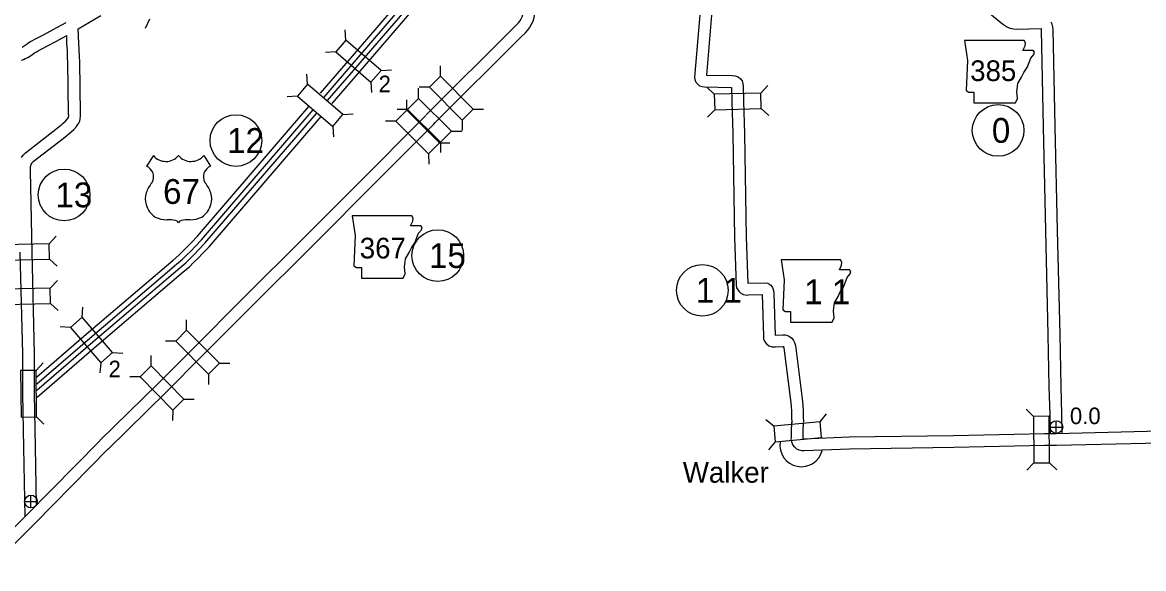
# Model space of a CAD drawing. Extents: x -939622 to -934222, y 1383701 to 1385301.
# Drawn here: x -936371.2 to -936285.2, y 1384466.2 to 1384508 of the extents above; entities that cross this region are included whole.
import ezdxf

# ---------------------------------------------------------------- set-up
doc = ezdxf.new("R2010")
doc.units = 0
for name, color, linetype in [('10', 7, 'Continuous'), ('15', 7, 'Continuous'), ('20', 7, 'Continuous'), ('21', 7, 'Continuous'), ('22', 7, 'Continuous'), ('24', 7, 'Continuous'), ('25', 7, 'Continuous'), ('26', 7, 'Continuous'), ('27', 7, 'Continuous')]:
    doc.layers.add(name, color=color, linetype=linetype)

msp = doc.modelspace()

# ---------------------------------------------------------------- linework, layer by layer
at = {"layer": '10'}
for points in [[(-936340.222, 1384500.933), (-936333.501, 1384507.628), (-936333.294, 1384507.819), (-936333.159, 1384507.972), (-936333.051, 1384508.106), (-936332.946, 1384508.293), (-936332.876, 1384508.446), (-936332.822, 1384508.614), (-936332.782, 1384508.807), (-936332.752, 1384509.026), (-936332.734, 1384509.231), (-936332.745, 1384509.666), (-936332.941, 1384514.919), (-936333.041, 1384518.306)], [(-936339.587, 1384500.295), (-936332.877, 1384506.978), (-936332.65, 1384507.189), (-936332.469, 1384507.393), (-936332.303, 1384507.601), (-936332.143, 1384507.885), (-936332.036, 1384508.12), (-936331.951, 1384508.383), (-936331.894, 1384508.655), (-936331.858, 1384508.926), (-936331.833, 1384509.203), (-936331.845, 1384509.694), (-936332.042, 1384514.949), (-936332.142, 1384518.333)], [(-936319.196, 1384509.187), (-936319.645, 1384503.828), (-936319.629, 1384503.647), (-936319.562, 1384503.436), (-936319.412, 1384503.27), (-936319.263, 1384503.157), (-936319.076, 1384503.092), (-936318.893, 1384503.072), (-936316.817, 1384503.037), (-936316.814, 1384503.037), (-936316.791, 1384501.95), (-936316.725, 1384499.464), (-936316.583, 1384491.521), (-936316.474, 1384487.882), (-936316.427, 1384487.662), (-936316.328, 1384487.514), (-936316.24, 1384487.398), (-936316.116, 1384487.267), (-936315.9, 1384487.149), (-936315.646, 1384487.116), (-936315.503, 1384487.132), (-936314.478, 1384487.162), (-936314.359, 1384483.969), (-936314.359, 1384483.768), (-936314.261, 1384483.537), (-936314.134, 1384483.378), (-936313.953, 1384483.231), (-936313.69, 1384483.137), (-936313.453, 1384483.153), (-936312.908, 1384483.174), (-936312.866, 1384483.171), (-936312.844, 1384483.165), (-936312.832, 1384483.159), (-936312.828, 1384483.152), (-936312.803, 1384483.063), (-936312.296, 1384479.065), (-936312.256, 1384478.608), (-936312.223, 1384478.187), (-936312.231, 1384477.766), (-936312.203, 1384477.333)], [(-936318.292, 1384509.192), (-936318.73, 1384503.969), (-936316.78, 1384503.937), (-936316.548, 1384503.922), (-936316.306, 1384503.85), (-936316.141, 1384503.7), (-936316.009, 1384503.544), (-936315.946, 1384503.334), (-936315.916, 1384503.111), (-936315.891, 1384501.971), (-936315.825, 1384499.484), (-936315.684, 1384491.543), (-936315.578, 1384488.03), (-936314.296, 1384488.067), (-936314.033, 1384488.019), (-936313.814, 1384487.88), (-936313.669, 1384487.699), (-936313.59, 1384487.471), (-936313.58, 1384487.226), (-936313.461, 1384484.053), (-936312.888, 1384484.076), (-936312.707, 1384484.06), (-936312.529, 1384484.011), (-936312.369, 1384483.935), (-936312.191, 1384483.818), (-936312.066, 1384483.641), (-936311.985, 1384483.478), (-936311.919, 1384483.244), (-936311.401, 1384479.161), (-936311.359, 1384478.682), (-936311.322, 1384478.214), (-936311.33, 1384477.786), (-936311.305, 1384477.39)], [(-936366.91, 1384507.513), (-936365.176, 1384508.548)], [(-936292.452, 1384480.079), (-936292.531, 1384484.074), (-936292.727, 1384492.054), (-936292.899, 1384500.023), (-936293.051, 1384507.418), (-936293.063, 1384507.51), (-936293.065, 1384507.51), (-936294.974, 1384507.483), (-936295.207, 1384507.5), (-936295.462, 1384507.549), (-936295.734, 1384507.666), (-936295.961, 1384507.824), (-936296.157, 1384507.993), (-936297.004, 1384508.676)], [(-936371.205, 1384506.129), (-936371.053, 1384506.214), (-936370.907, 1384506.316), (-936370.764, 1384506.424), (-936370.564, 1384506.545), (-936370.42, 1384506.625), (-936370.225, 1384506.735), (-936369.989, 1384506.848), (-936369.685, 1384507.005), (-936369.016, 1384507.365), (-936368.56, 1384507.624), (-936367.836, 1384508.012)], [(-936370.185, 1384475.461), (-936370.251, 1384479.542), (-936370.268, 1384482.616), (-936370.451, 1384490.43), (-936370.568, 1384496.634), (-936370.571, 1384496.837), (-936370.562, 1384496.948), (-936370.544, 1384497.029), (-936370.512, 1384497.127), (-936370.469, 1384497.211), (-936370.433, 1384497.268), (-936370.355, 1384497.342), (-936368.068, 1384499.122), (-936367.775, 1384499.35), (-936367.606, 1384499.489), (-936367.448, 1384499.633), (-936367.247, 1384499.816), (-936367.043, 1384500.043), (-936366.933, 1384500.18), (-936366.864, 1384500.298), (-936366.791, 1384500.45), (-936366.751, 1384500.633), (-936366.74, 1384500.823), (-936366.742, 1384501.038), (-936366.796, 1384504.991), (-936366.823, 1384505.395), (-936366.841, 1384505.941), (-936366.87, 1384506.425), (-936366.91, 1384507.513)], [(-936291.552, 1384480.097), (-936291.631, 1384484.094), (-936291.827, 1384492.075), (-936291.999, 1384500.042), (-936292.153, 1384507.483), (-936292.177, 1384507.684), (-936292.224, 1384507.87), (-936292.304, 1384508.044)], [(-936371.252, 1384497.657), (-936371.133, 1384497.845), (-936370.942, 1384498.026), (-936368.621, 1384499.832), (-936368.337, 1384500.053), (-936368.195, 1384500.17), (-936368.054, 1384500.299), (-936367.886, 1384500.452), (-936367.729, 1384500.626), (-936367.677, 1384500.691), (-936367.659, 1384500.721), (-936367.648, 1384500.745), (-936367.645, 1384500.756), (-936367.64, 1384500.843), (-936367.642, 1384501.026), (-936367.696, 1384504.955), (-936367.722, 1384505.35), (-936367.74, 1384505.899), (-936367.769, 1384506.382), (-936367.792, 1384507.015)], [(-936371.245, 1384505.108), (-936371.107, 1384505.176), (-936370.964, 1384505.244), (-936370.784, 1384505.334), (-936370.575, 1384505.451), (-936370.379, 1384505.587), (-936370.258, 1384505.679), (-936370.115, 1384505.766), (-936369.981, 1384505.839), (-936369.809, 1384505.937), (-936369.589, 1384506.041), (-936369.265, 1384506.208), (-936368.58, 1384506.577), (-936368.125, 1384506.837), (-936367.792, 1384507.015)], [(-936365.248, 1384475.959), (-936360.804, 1384480.316), (-936358.072, 1384483.059), (-936354.303, 1384486.834), (-936349.502, 1384491.606), (-936344.654, 1384496.47), (-936341.198, 1384499.929), (-936340.318, 1384500.816), (-936340.258, 1384500.892)], [(-936364.618, 1384475.317), (-936360.171, 1384479.677), (-936357.435, 1384482.423), (-936353.667, 1384486.197), (-936348.867, 1384490.97), (-936344.017, 1384495.834), (-936340.561, 1384499.294), (-936339.642, 1384500.219), (-936339.551, 1384500.336)], [(-936371.085, 1384475.446), (-936371.151, 1384479.532), (-936371.168, 1384482.603), (-936371.351, 1384490.411)], [(-936292.379, 1384477.967), (-936292.452, 1384480.073)], [(-936291.48, 1384477.997), (-936291.552, 1384480.104)], [(-936282.972, 1384475.78), (-936283.931, 1384475.778), (-936291.904, 1384475.586), (-936292.802, 1384475.58), (-936299.778, 1384475.431), (-936307.777, 1384475.316), (-936311.257, 1384475.174), (-936311.436, 1384475.168), (-936311.642, 1384475.232), (-936311.814, 1384475.319), (-936311.965, 1384475.45), (-936312.116, 1384475.634), (-936312.206, 1384475.862), (-936312.236, 1384476.063), (-936312.226, 1384476.222), (-936312.222, 1384476.626), (-936312.204, 1384477.372)], [(-936282.974, 1384476.68), (-936283.943, 1384476.678), (-936291.918, 1384476.486), (-936292.814, 1384476.48), (-936299.794, 1384476.33), (-936307.802, 1384476.216), (-936311.29, 1384476.074), (-936311.31, 1384476.073), (-936311.318, 1384476.08), (-936311.33, 1384476.095), (-936311.331, 1384476.098), (-936311.332, 1384476.101), (-936311.326, 1384476.189), (-936311.322, 1384476.61), (-936311.304, 1384477.351)], [(-936292.365, 1384476.502), (-936292.38, 1384477.978)], [(-936291.465, 1384476.502), (-936291.48, 1384477.986)], [(-936374.322, 1384466.793), (-936370.847, 1384470.269), (-936365.254, 1384475.954)], [(-936373.687, 1384466.156), (-936370.208, 1384469.636), (-936364.612, 1384475.323)], [(-936370.981, 1384470.124), (-936371.085, 1384475.444)], [(-936370.098, 1384471.046), (-936370.185, 1384475.462)]]:
    msp.add_lwpolyline(points, dxfattribs=at)
at = {"layer": '15'}
for points in [[(-936348.342, 1384502.59), (-936345.88, 1384505.435), (-936340.686, 1384511.49)], [(-936348.05, 1384502.297), (-936345.568, 1384505.165), (-936340.373, 1384511.222)], [(-936347.784, 1384502.031), (-936345.284, 1384504.92), (-936340.088, 1384510.977)], [(-936347.442, 1384501.796), (-936344.971, 1384504.651), (-936339.775, 1384510.709)], [(-936370.093, 1384480.852), (-936366.288, 1384484.13), (-936359.639, 1384489.798), (-936359.199, 1384490.177), (-936358.901, 1384490.466), (-936358.571, 1384490.785), (-936358.219, 1384491.146), (-936357.774, 1384491.62), (-936349.218, 1384501.575)], [(-936370.081, 1384480.318), (-936366.02, 1384483.816), (-936359.37, 1384489.485), (-936358.92, 1384489.873), (-936358.614, 1384490.169), (-936358.28, 1384490.493), (-936357.921, 1384490.86), (-936357.467, 1384491.344), (-936348.901, 1384501.311)], [(-936370.072, 1384479.831), (-936365.776, 1384483.532), (-936359.126, 1384489.2), (-936358.667, 1384489.596), (-936358.353, 1384489.9), (-936358.015, 1384490.227), (-936357.65, 1384490.601), (-936357.188, 1384491.094), (-936348.637, 1384501.043)], [(-936370.067, 1384479.291), (-936365.507, 1384483.218), (-936358.858, 1384488.887), (-936358.389, 1384489.291), (-936358.066, 1384489.604), (-936357.724, 1384489.935), (-936357.352, 1384490.316), (-936356.881, 1384490.818), (-936348.291, 1384500.812)]]:
    msp.add_lwpolyline(points, dxfattribs=at)
at = {"layer": '20'}
for p, q in [((-936361.45, 1384508.27), (-936361.764, 1384507.543)), ((-936346.385, 1384506.658), (-936346.442, 1384507.448)), ((-936347.162, 1384505.76), (-936347.952, 1384505.703)), ((-936349.319, 1384503.27), (-936349.379, 1384504.06)), ((-936343.69, 1384504.326), (-936342.9, 1384504.383)), ((-936339.139, 1384503.891), (-936339.138, 1384504.683)), ((-936344.467, 1384503.428), (-936344.41, 1384502.638)), ((-936339.981, 1384503.053), (-936340.773, 1384503.054)), ((-936318.138, 1384502.507), (-936318.713, 1384503.052)), ((-936314.576, 1384502.602), (-936314.031, 1384503.176)), ((-936350.094, 1384502.369), (-936350.884, 1384502.309)), ((-936340.826, 1384502.195), (-936340.829, 1384502.987)), ((-936341.663, 1384501.351), (-936342.455, 1384501.348)), ((-936341.72, 1384501.291), (-936341.721, 1384502.083)), ((-936336.624, 1384501.366), (-936335.832, 1384501.365)), ((-936318.107, 1384501.319), (-936318.652, 1384500.744)), ((-936314.544, 1384501.414), (-936313.969, 1384500.869)), ((-936346.617, 1384500.947), (-936345.827, 1384501.007)), ((-936342.56, 1384500.45), (-936343.352, 1384500.45)), ((-936337.466, 1384500.528), (-936337.467, 1384499.736)), ((-936347.391, 1384500.046), (-936347.331, 1384499.256)), ((-936338.297, 1384499.684), (-936337.505, 1384499.687)), ((-936339.199, 1384498.772), (-936338.407, 1384498.772)), ((-936339.134, 1384498.841), (-936339.131, 1384498.049)), ((-936340.039, 1384497.932), (-936340.038, 1384497.14)), ((-936369.134, 1384491.056), (-936368.587, 1384491.629)), ((-936369.106, 1384489.868), (-936368.533, 1384489.322)), ((-936369.054, 1384487.656), (-936368.507, 1384488.229)), ((-936369.026, 1384486.469), (-936368.453, 1384485.922)), ((-936366.61, 1384485.412), (-936366.552, 1384486.202)), ((-936358.597, 1384484.419), (-936358.598, 1384485.211)), ((-936367.511, 1384484.637), (-936368.3, 1384484.695)), ((-936359.435, 1384483.578), (-936360.227, 1384483.576)), ((-936364.285, 1384482.711), (-936363.495, 1384482.653)), ((-936361.311, 1384481.685), (-936361.303, 1384482.477)), ((-936370.138, 1384481.345), (-936369.584, 1384481.911)), ((-936365.185, 1384481.936), (-936365.244, 1384481.146)), ((-936356.072, 1384481.904), (-936355.28, 1384481.905)), ((-936362.159, 1384480.853), (-936362.951, 1384480.861)), ((-936356.91, 1384481.062), (-936356.909, 1384480.27)), ((-936358.816, 1384479.14), (-936358.024, 1384479.132)), ((-936359.664, 1384478.308), (-936359.672, 1384477.516)), ((-936293.652, 1384477.821), (-936294.216, 1384478.377)), ((-936370.1, 1384477.781), (-936369.535, 1384477.227)), ((-936313.58, 1384477.061), (-936314.19, 1384477.566)), ((-936310.032, 1384477.395), (-936313.58, 1384477.061)), ((-936310.032, 1384477.395), (-936309.527, 1384478.005)), ((-936309.92, 1384476.212), (-936310.032, 1384477.395)), ((-936292.464, 1384477.83), (-936293.652, 1384477.821)), ((-936293.652, 1384477.821), (-936293.627, 1384474.257)), ((-936292.464, 1384477.83), (-936292.39, 1384477.905)), ((-936292.439, 1384474.266), (-936292.464, 1384477.83)), ((-936313.58, 1384477.061), (-936313.469, 1384475.878)), ((-936313.469, 1384475.878), (-936313.974, 1384475.268)), ((-936313.469, 1384475.878), (-936309.92, 1384476.212)), ((-936309.92, 1384476.212), (-936309.88, 1384476.178)), ((-936293.627, 1384474.257), (-936294.183, 1384473.693)), ((-936293.627, 1384474.257), (-936292.439, 1384474.266)), ((-936292.439, 1384474.266), (-936291.875, 1384473.71))]:
    msp.add_line(p, q, dxfattribs=at)
for points in [[(-936347.162, 1384505.76), (-936344.467, 1384503.428), (-936343.69, 1384504.326), (-936346.385, 1384506.658)], [(-936336.624, 1384501.366), (-936339.139, 1384503.891), (-936339.981, 1384503.053), (-936337.466, 1384500.528)], [(-936350.094, 1384502.369), (-936347.391, 1384500.046), (-936346.617, 1384500.947), (-936349.319, 1384503.27)], [(-936341.663, 1384501.351), (-936339.134, 1384498.841), (-936338.297, 1384499.684), (-936340.826, 1384502.195)], [(-936318.107, 1384501.319), (-936314.544, 1384501.414), (-936314.576, 1384502.602), (-936318.138, 1384502.507)], [(-936342.56, 1384500.45), (-936340.039, 1384497.932), (-936339.199, 1384498.772), (-936341.72, 1384501.291)], [(-936372.669, 1384489.785), (-936369.106, 1384489.868), (-936369.134, 1384491.056), (-936372.697, 1384490.972)], [(-936369.054, 1384487.656), (-936372.617, 1384487.573), (-936372.589, 1384486.385), (-936369.026, 1384486.469)], [(-936367.511, 1384484.637), (-936365.185, 1384481.936), (-936364.285, 1384482.711), (-936366.61, 1384485.412)], [(-936359.435, 1384483.578), (-936356.91, 1384481.062), (-936356.072, 1384481.904), (-936358.597, 1384484.419)], [(-936362.159, 1384480.853), (-936359.664, 1384478.308), (-936358.816, 1384479.14), (-936361.311, 1384481.685)], [(-936371.326, 1384481.333), (-936371.288, 1384477.769), (-936370.1, 1384477.781), (-936370.138, 1384481.345)]]:
    msp.add_lwpolyline(points, close=True, dxfattribs=at)
at = {"layer": '21'}
for points in [[(-936298.947, 1384506.629), (-936298.718, 1384505.107), (-936298.82, 1384502.797), (-936298.617, 1384502.67), (-936298.236, 1384502.67), (-936298.236, 1384501.858), (-936295.039, 1384501.858), (-936294.886, 1384502.188), (-936294.937, 1384502.721), (-936294.861, 1384503.33), (-936294.582, 1384503.812), (-936294.404, 1384504.168), (-936294.15, 1384504.548), (-936293.998, 1384504.954), (-936293.871, 1384505.284), (-936293.643, 1384505.563), (-936293.592, 1384505.741), (-936293.694, 1384505.868), (-936294.48, 1384505.868), (-936294.303, 1384506.223), (-936294.277, 1384506.452), (-936294.383, 1384506.627)], [(-936345.899, 1384493.195), (-936345.67, 1384491.672), (-936345.772, 1384489.363), (-936345.569, 1384489.236), (-936345.188, 1384489.236), (-936345.188, 1384488.424), (-936341.991, 1384488.424), (-936341.839, 1384488.754), (-936341.889, 1384489.287), (-936341.813, 1384489.896), (-936341.534, 1384490.378), (-936341.356, 1384490.733), (-936341.103, 1384491.114), (-936340.95, 1384491.52), (-936340.823, 1384491.85), (-936340.595, 1384492.129), (-936340.544, 1384492.306), (-936340.646, 1384492.433), (-936341.433, 1384492.433), (-936341.255, 1384492.789), (-936341.23, 1384493.017), (-936341.335, 1384493.192)], [(-936313.017, 1384489.816), (-936312.789, 1384488.293), (-936312.89, 1384485.984), (-936312.687, 1384485.857), (-936312.306, 1384485.857), (-936312.306, 1384485.045), (-936309.109, 1384485.045), (-936308.957, 1384485.375), (-936309.007, 1384485.908), (-936308.931, 1384486.517), (-936308.652, 1384486.999), (-936308.475, 1384487.354), (-936308.221, 1384487.735), (-936308.069, 1384488.141), (-936307.942, 1384488.471), (-936307.713, 1384488.75), (-936307.662, 1384488.928), (-936307.764, 1384489.055), (-936308.551, 1384489.055), (-936308.373, 1384489.41), (-936308.348, 1384489.638), (-936308.453, 1384489.814)]]:
    msp.add_lwpolyline(points, close=True, dxfattribs=at)
at = {"layer": '22'}
for p, q in [((-936361.149, 1384497.809), (-936361.669, 1384497.006)), ((-936357.289, 1384497.809), (-936356.769, 1384497.006))]:
    msp.add_line(p, q, dxfattribs=at)
for centre, radius, start, end in [((-936362.347, 1384495.84), 1.349, 30.7809, 59.98827), ((-936360.182, 1384498.623), 1.264, 220.07504, 319.67012), ((-936358.256, 1384498.623), 1.264, 220.32988, 319.92496), ((-936356.091, 1384495.84), 1.349, 120.01173, 149.2191), ((-936362.05, 1384496.196), 0.925, 328.81046, 21.21077), ((-936356.388, 1384496.196), 0.925, 158.78923, 211.18954), ((-936359.632, 1384494.3), 2.157, 138.95648, 162.69135), ((-936358.806, 1384494.3), 2.157, 17.30865, 41.04352), ((-936360.344, 1384494.477), 1.426, 160.95764, 197.38186), ((-936358.094, 1384494.477), 1.426, 342.61814, 19.04236), ((-936360.112, 1384494.481), 1.65, 195.10743, 237.13119), ((-936358.326, 1384494.481), 1.65, 302.86881, 344.89257), ((-936360.081, 1384495.001), 2.118, 244.07708, 269.57785), ((-936360.032, 1384489.003), 3.88, 81.19416, 90.95387), ((-936359.547, 1384492.482), 0.372, 28.03422, 72.98637), ((-936358.891, 1384492.482), 0.372, 107.01363, 151.96578), ((-936358.406, 1384489.003), 3.88, 89.04613, 98.80584), ((-936358.357, 1384495.001), 2.118, 270.42215, 295.92292)]:
    msp.add_arc(centre, radius, start, end, dxfattribs=at)
at = {"layer": '24'}
msp.add_arc((-936311.465, 1384475.612), 1.65, 171.01593, 346.14154, dxfattribs=at)
at = {"layer": '26'}
for p, q in [((-936291.914, 1384476.508), (-936291.914, 1384477.483)), ((-936292.401, 1384476.996), (-936291.426, 1384476.996)), ((-936371.023, 1384471.295), (-936370.048, 1384471.295)), ((-936370.536, 1384470.807), (-936370.536, 1384471.782))]:
    msp.add_line(p, q, dxfattribs=at)
for centre in [(-936291.914, 1384476.996), (-936370.536, 1384471.295)]:
    msp.add_circle(centre, 0.487, dxfattribs=at)
at = {"layer": '27'}
for centre in [(-936296.374, 1384499.735), (-936354.819, 1384498.962), (-936367.991, 1384494.793), (-936339.34, 1384490.143), (-936319.055, 1384487.48)]:
    msp.add_circle(centre, 1.98, dxfattribs=at)

# ---------------------------------------------------------------- texts
at = {"layer": '20'}
for s, height, p in [('2', 1.267, (-936343.877, 1384502.667)), ('2', 1.267, (-936364.582, 1384480.821)), ('0.0', 1.2672, (-936290.872, 1384477.227))]:
    msp.add_text(s, height=height, dxfattribs=at).set_placement(p)
at = {"layer": '21'}
for s, height, p in [('385', 1.584, (-936298.517, 1384503.519)), ('367', 1.584, (-936345.32, 1384489.925)), ('1 1', 1.9008, (-936311.237, 1384486.419))]:
    msp.add_text(s, height=height, dxfattribs=at).set_placement(p)
at = {"layer": '22'}
msp.add_text('67', height=1.9008, dxfattribs=at).set_placement((-936360.404, 1384494.105))
at = {"layer": '24'}
msp.add_text('Walker', height=1.584, dxfattribs=at).set_placement((-936320.55, 1384472.738))
at = {"layer": '25'}
msp.add_text('0.0', height=1.2672, dxfattribs=at).set_placement((-936290.872, 1384477.227))
at = {"layer": '27'}
for s, height, p in [('0', 1.901, (-936296.858, 1384498.785)), ('12', 1.9008, (-936355.493, 1384498.012)), ('13', 1.9008, (-936368.659, 1384493.843)), ('15', 1.9008, (-936340.014, 1384489.192)), ('1 1', 1.9008, (-936319.551, 1384486.53))]:
    msp.add_text(s, height=height, dxfattribs=at).set_placement(p)

doc.saveas('drawing.dxf')
